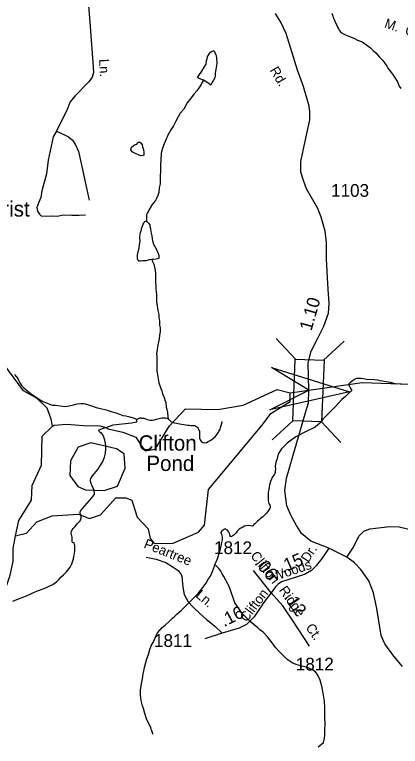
# Model space of a CAD drawing. Extents: x 2126262 to 2293712, y 749403 to 919119.
# Drawn here: x 2190252 to 2194027, y 816398 to 823569 of the extents above; entities that cross this region are included whole.
import ezdxf

# ---------------------------------------------------------------- set-up
doc = ezdxf.new("R2010")
doc.units = 0
for name, color, linetype in [('Exist Cultural Church Label', 7, 'Continuous'), ('Exist Hydrographic Creek Single Shore', 7, 'Continuous'), ('Exist Hydrographic Island Shore', 7, 'Continuous'), ('Exist Hydrographic Lake Shore', 7, 'Continuous'), ('Exist Hydrographic Misc Water Feature', 7, 'Continuous'), ('Exist Hydrographic Pond Over 1500 Sq Ft Label', 7, 'Continuous'), ('Exist Road Non-System Type 51', 7, 'Continuous'), ('Exist Road Non-System Type 51 Label', 7, 'Continuous'), ('Exist Road Secondary Mileage Hundredths English Label', 7, 'Continuous'), ('Exist Road Secondary Structure Standard Bridge Attributed CELL', 7, 'Continuous'), ('Exist Road Secondary Structure Standard Bridge CELL', 7, 'Continuous'), ('Exist Road Secondary Type 51 Attributed', 7, 'Continuous'), ('Exist Road Secondary Type 51 Label', 7, 'Continuous'), ('Exist Road Secondary Type 51 Number Label', 7, 'Continuous')]:
    doc.layers.add(name, color=color, linetype=linetype)

msp = doc.modelspace()

# ---------------------------------------------------------------- linework, layer by layer
at = {"layer": 'Exist Hydrographic Creek Single Shore'}
for points in [[(2190623.1, 819535.6), (2190610.9, 819604.3), (2190570.1, 819713.2), (2190473.5, 819808.5), (2190339.6, 819883.4), (2190096.4, 820206.6)], [(2192947.8, 819862.6), (2193130.6, 819888.5), (2193654.5, 819962.6), (2194304.5, 819942.6)], [(2189941.8, 817682.5), (2190143.8, 817883.9), (2190207.3, 818074.6), (2190239, 818210.7), (2190239, 818337.8), (2190261, 818460.2)]]:
    msp.add_lwpolyline(points, dxfattribs=at)
at = {"layer": 'Exist Hydrographic Island Shore'}
msp.add_lwpolyline([(2191127.4, 818904.6), (2191260.3, 818947.7), (2191334.3, 819123.3), (2191325.3, 819264.6), (2191250.4, 819315.3), (2190999.5, 819373), (2190875.4, 819329.6), (2190800.4, 819196.7), (2190793.4, 819052.5), (2190869.5, 818946), (2190944.3, 818911.6), (2191127.4, 818904.6)], dxfattribs=at)
at = {"layer": 'Exist Hydrographic Lake Shore'}
for points in [[(2191767.9, 819538), (2191923.8, 819706.6), (2192240.8, 819700), (2192489.7, 819740.8), (2192821.7, 819894.7), (2192947.8, 819862.6)], [(2192675.9, 819545.4), (2192757.7, 819659.8), (2192947.8, 819777.3), (2192947.8, 819862.6)], [(2190261, 818460.2), (2190368.8, 818487.5), (2190467.9, 818597.1), (2190618, 818656.3), (2190875.9, 818673.9), (2190984, 818632.3), (2191091.9, 818666.2), (2191240.9, 818833.7), (2191341, 818834.9), (2191399.9, 818810.7), (2191450.9, 818645.6), (2191560, 818528.5), (2191577, 818436.3), (2191618.8, 818386.3), (2191802, 818389), (2192051.9, 818498.7), (2192109.9, 818566.4), (2192148.9, 818916.6), (2192675.9, 819545.4)], [(2190261, 818460.2), (2190293, 818610.5), (2190416.8, 818811.3), (2190424, 818955.5), (2190513.8, 819153.7), (2190521, 819439), (2190623.1, 819535.6)], [(2190623.1, 819535.6), (2190639.3, 819544.5), (2190764.4, 819555.9), (2190925.8, 819542.2), (2191087.1, 819537.7), (2191146.4, 819521.8), (2191167.8, 819511.3)], [(2191167.8, 819511.3), (2191312.1, 819478.2), (2191437, 819426.7), (2191496, 819336.9)], [(2191496, 819336.9), (2191529.9, 819293.5), (2191628.9, 819311.1), (2191767.9, 819538)]]:
    msp.add_lwpolyline(points, dxfattribs=at)
at = {"layer": 'Exist Hydrographic Misc Water Feature'}
msp.add_line((2191447.6, 819578.5), (2191449.4, 819600.5), dxfattribs=at)
for points in [[(2193357.2, 823582.5), (2193365.4, 823554.6), (2193369.5, 823540.6), (2193379.6, 823520.7), (2193391.9, 823488.8), (2193404, 823466.9), (2193412.2, 823444.9), (2193422.2, 823431), (2193428.4, 823415.1), (2193442.5, 823399.2), (2193456.7, 823387.3), (2193470.6, 823379.4), (2193482.5, 823373.5), (2193512.9, 823361.6), (2193538.9, 823349.8), (2193578.9, 823334.1), (2193607, 823320.3), (2193647.2, 823304.6), (2193683.3, 823282.9), (2193707.3, 823263.1), (2193735.6, 823243.3), (2193759.6, 823217.5), (2193785.8, 823193.6), (2193822.1, 823151.9), (2193854.3, 823118.1), (2193894.7, 823064.4), (2193908.8, 823040.5), (2193951.1, 822984.8), (2193969.3, 822957), (2193997.6, 822909.2), (2194016.1, 822867.3), (2194030, 822845.4)], [(2192100.1, 822926), (2192074, 822937.8), (2192052.1, 822947.7), (2192042, 822951.6), (2192053.9, 822971.7), (2192083.7, 823015.9), (2192105.4, 823054), (2192125.1, 823082.1), (2192128.8, 823118.1), (2192134.9, 823136.2), (2192140.7, 823158.2), (2192148.7, 823172.3), (2192160.4, 823188.3), (2192170.4, 823200.4), (2192178.4, 823206.5), (2192186.2, 823212.5), (2192196, 823214.6), (2192204, 823212.6), (2192212.4, 823196.7), (2192218.4, 823182.8), (2192222.7, 823168.8), (2192226.6, 823140.8), (2192231.1, 823088.9), (2192221.3, 823032.8), (2192215.5, 822994.8), (2192213.9, 822968.8), (2192210.2, 822950.8), (2192198.1, 822926.7), (2192186.4, 822908.6), (2192178.4, 822892.6), (2192170.6, 822878.5), (2192152.4, 822892.4), (2192118.3, 822916.1), (2192100.1, 822926)], [(2192100.1, 822926), (2192084.3, 822899.9), (2192076.7, 822883.9), (2192058.6, 822853.8), (2192034.9, 822823.6), (2192009, 822791.4), (2191977.2, 822749.2), (2191939.9, 822704.9), (2191906.3, 822642.8), (2191872.7, 822602.6), (2191852.8, 822566.4), (2191831, 822524.2), (2191807.3, 822478.1), (2191779.6, 822439.9), (2191750, 822387.7), (2191736.3, 822347.7), (2191716.6, 822303.6), (2191698.8, 822261.4), (2191685.2, 822211.4), (2191683.8, 822141.4), (2191678.1, 822101.4), (2191678.7, 822029.4), (2191676.8, 821993.4), (2191677, 821953.4), (2191677.3, 821909.3), (2191667.6, 821871.4), (2191661.9, 821827.3), (2191654.1, 821797.2), (2191640.3, 821767.2), (2191630.5, 821747.1), (2191614.5, 821729), (2191596.9, 821706.9), (2191588.9, 821692.9), (2191565.1, 821652.7), (2191551.4, 821624.6), (2191547.2, 821618.5), (2191543.6, 821600.5), (2191543.8, 821550.6), (2191544.2, 821540.6)], [(2191446.8, 822299.7), (2191456.6, 822311.8), (2191466.7, 822321.8), (2191478.6, 822319.9), (2191490.7, 822310), (2191498.9, 822294.1), (2191502.8, 822272), (2191513, 822244.2), (2191517.3, 822218.2), (2191517.3, 822202.2), (2191517.5, 822192.2), (2191507.7, 822188.1), (2191485.5, 822186), (2191463.6, 822193.8), (2191433.4, 822207.6), (2191413.4, 822217.5), (2191403.3, 822225.4), (2191395.1, 822235.3), (2191389.2, 822245.3), (2191391, 822255.3), (2191395.1, 822269.3), (2191404.9, 822277.4), (2191420.9, 822289.5), (2191432.8, 822297.6), (2191446.8, 822299.7)], [(2191594.6, 821169.1), (2191570.6, 821164.9), (2191536.6, 821156.6), (2191504.6, 821156.4), (2191484.5, 821152.3), (2191470.6, 821152.2), (2191466.7, 821154.2), (2191462.6, 821158.1), (2191454.6, 821176), (2191454.4, 821194), (2191454.4, 821214.1), (2191469.9, 821282.2), (2191473.6, 821308.2), (2191479.4, 821352.2), (2191477.1, 821380.2), (2191480.8, 821420.2), (2191484.9, 821434.2), (2191492.5, 821460.2), (2191494.3, 821474.2), (2191502.3, 821494.3), (2191510.1, 821516.4), (2191516.1, 821526.4), (2191520.2, 821534.4), (2191526.1, 821540.5), (2191533.9, 821544.5), (2191544.2, 821540.6)], [(2191544.2, 821540.6), (2191550.1, 821538.6), (2191560.2, 821528.7), (2191574.1, 821508.8), (2191576.4, 821492.8), (2191580.3, 821472.8), (2191584.6, 821440.9), (2191594.8, 821401), (2191599.1, 821373), (2191601.4, 821351), (2191611.6, 821319.1), (2191625.6, 821295.2), (2191637.9, 821273.3), (2191643.8, 821257.4), (2191654.1, 821239.4), (2191662.3, 821207.5), (2191664.3, 821185.6), (2191664.3, 821179.6), (2191636.7, 821173.4), (2191612.7, 821169.2), (2191594.6, 821169.1)], [(2191594.6, 821169.1), (2191598.5, 821155.1), (2191614.9, 821123.2), (2191621.1, 821095.2), (2191627.4, 821065.3), (2191631.5, 821027.4), (2191631.9, 820973.3), (2191632.1, 820939.3), (2191634.4, 820911.4), (2191634.6, 820879.4), (2191640.8, 820825.5), (2191641.2, 820789.5), (2191641.4, 820749.5), (2191645.7, 820715.5), (2191654.1, 820669.6), (2191662.3, 820629.7), (2191664.3, 820605.7), (2191668.6, 820563.7), (2191671.1, 820525.8), (2191675, 820499.8), (2191675.4, 820461.8), (2191669.7, 820427.8), (2191667.8, 820391.8), (2191654.3, 820331.7), (2191648.5, 820287.7), (2191640.8, 820243.7), (2191643, 820221.7), (2191643.6, 820157.7), (2191644, 820081.7), (2191650.4, 820037.8), (2191656.5, 819999.8), (2191664.9, 819959.9), (2191681.4, 819904), (2191691.4, 819882.1), (2191699.6, 819854.2), (2191715.8, 819816.3), (2191726.1, 819784.4), (2191730.4, 819766.4), (2191736.5, 819722.5), (2191740.6, 819698.5), (2191746.8, 819672.6), (2191751.1, 819624.6), (2191755.4, 819606.7)], [(2190250.9, 820042.1), (2190264.9, 820026.1), (2190283.1, 820004.3), (2190291.1, 819988.3), (2190303.4, 819960.5), (2190323.5, 819930.6), (2190343.6, 819910.8), (2190385.8, 819877), (2190414.1, 819853.3), (2190452.1, 819825.5), (2190494.3, 819797.8), (2190528.6, 819778.1), (2190564.6, 819764.3), (2190594.6, 819750.5), (2190622.9, 819742.7), (2190650.8, 819741), (2190696.9, 819735.3), (2190746.9, 819729.6), (2190800.7, 819739.9), (2190840.6, 819748.3), (2190864.6, 819754.4), (2190898.7, 819756.7), (2190930.7, 819758.9), (2190966.5, 819747.2), (2191012.7, 819731.5), (2191048.8, 819719.7), (2191092.9, 819708), (2191148.8, 819696.4), (2191197, 819680.7), (2191241.1, 819665), (2191279, 819653.4), (2191309.4, 819641.5), (2191341.4, 819637.8), (2191379.3, 819626), (2191413.4, 819616.3), (2191437.3, 819608.5), (2191449.4, 819600.5)], [(2193518.4, 819942.8), (2193522.3, 819950.8), (2193534.4, 819964.8), (2193562.1, 819987), (2193576, 819993.2), (2193586.1, 819999.2), (2193601.9, 820005.4), (2193619.9, 820007.5), (2193643.9, 820007.6), (2193665.8, 820003.8), (2193696.2, 819998), (2193770, 819994.5), (2193804.1, 819988.7), (2193830.1, 819982.9), (2193928.1, 819967.6), (2193960.1, 819957.9), (2193992.1, 819952.1), (2194036.2, 819954.4)], [(2193518.4, 819942.8), (2193536.7, 819912.9), (2193550.8, 819885.1), (2193519, 819854.8), (2193489.3, 819826.6), (2193455.3, 819798.3), (2193389.8, 819726), (2193324.4, 819661.6), (2193288.6, 819625.3), (2193272.8, 819607.2), (2193268.9, 819603.2), (2193260.9, 819589.1)], [(2190833.9, 818391.4), (2190823.8, 818393.3), (2190817.9, 818397.3), (2190813.8, 818403.2), (2190815.6, 818435.2), (2190815.4, 818447.2), (2190811.3, 818461.2), (2190809.3, 818467.1), (2190807, 818491.1), (2190809.1, 818503.1), (2190814.8, 818521.2), (2190824.9, 818533.3), (2190840.8, 818549.3), (2190864.6, 818577.5), (2190880.4, 818593.7), (2190892.3, 818609.7), (2190900.3, 818623.7), (2190904, 818635.7), (2190904, 818653.8), (2190901.7, 818667.8), (2190897.8, 818673.7), (2190891.9, 818683.6), (2190891.9, 818693.6), (2190895.6, 818701.7), (2190917.5, 818727.8), (2190963.1, 818782.1), (2191006.9, 818834.4), (2191026.6, 818858.5), (2191032.6, 818868.6), (2191034.4, 818882.6), (2191030.3, 818900.5), (2191024.2, 818922.5), (2191009.8, 818952.4), (2191005.9, 818964.3), (2190995.7, 818994.3), (2190995.7, 819010.3), (2190999.3, 819024.3), (2191015.3, 819048.4), (2191035, 819070.5), (2191066.8, 819112.7), (2191090.6, 819146.9), (2191114.4, 819189), (2191132, 819231.2), (2191141.7, 819271.2), (2191145.3, 819315.2), (2191143.1, 819343.2), (2191141, 819365.2), (2191134.9, 819399.1), (2191126.7, 819427), (2191114.6, 819451), (2191104.3, 819462.9), (2191090.4, 819474.8), (2191080.3, 819482.7), (2191076.4, 819488.7), (2191078.1, 819498.7), (2191088.1, 819504.8), (2191112.1, 819512.9), (2191153.8, 819527.2), (2191215.9, 819547.7), (2191395.3, 819570), (2191447.6, 819578.5)], [(2191449.4, 819600.5), (2191451.3, 819604.5), (2191457.4, 819608.6), (2191477.3, 819616.7), (2191487.4, 819616.8), (2191493.3, 819614.9), (2191517.3, 819615), (2191543.4, 819605.2), (2191559.3, 819599.3), (2191577.4, 819595.4), (2191601.4, 819593.6), (2191621.3, 819597.7), (2191641.4, 819603.8), (2191665.4, 819610), (2191691.4, 819616.2), (2191709.4, 819618.3), (2191725.4, 819618.4), (2191737.3, 819614.6), (2191747.4, 819612.6), (2191755.4, 819606.7)], [(2191755.4, 819606.7), (2191771.4, 819592.8), (2191779.6, 819580.8)], [(2191779.6, 819580.8), (2191783.9, 819578.9), (2191815.9, 819568.9), (2191885.4, 819556.5), (2191926.8, 819548.5), (2191945.7, 819544.7), (2191959.6, 819544.7), (2191975.6, 819542.8), (2192001.6, 819543), (2192015.6, 819541.1), (2192023.6, 819537.1), (2192035.7, 819529.2), (2192043.7, 819521.3), (2192049.8, 819511.4), (2192055.8, 819495.4), (2192059.9, 819485.4), (2192060.1, 819459.5), (2192060.3, 819431.5), (2192062.3, 819417.4), (2192066.6, 819401.6), (2192074.6, 819391.5), (2192080.6, 819381.6), (2192094.5, 819375.7), (2192112.6, 819373.8), (2192128.6, 819375.9), (2192146.6, 819386), (2192166.5, 819396.2), (2192180.4, 819404.3), (2192200.3, 819420.4), (2192214.3, 819432.5), (2192234.2, 819456.7), (2192245.9, 819476.7), (2192251.8, 819486.7), (2192261.9, 819504.8), (2192267.6, 819522.8), (2192273.5, 819540.9), (2192281.3, 819564.9), (2192283.2, 819582.9)], [(2193260.9, 819589.1), (2193241.8, 819567), (2193192.4, 819526.7), (2193097.4, 819480.1), (2193003.1, 819431.6), (2192920.1, 819369.2), (2192862.9, 819313), (2192835.2, 819268.8), (2192823.3, 819236.7), (2192817.5, 819208.7), (2192809.8, 819180.7), (2192802.2, 819146.7), (2192804.4, 819114.6), (2192802.4, 819100.6), (2192800.5, 819080.6), (2192790.7, 819058.6), (2192776.9, 819038.5), (2192766.9, 819016.4), (2192757.1, 818994.3), (2192747.4, 818960.3), (2192743.5, 818938.3), (2192739.6, 818914.3), (2192733.9, 818890.2), (2192731.8, 818872.2), (2192734.1, 818844.3), (2192734.3, 818822.3), (2192734.3, 818804.3), (2192740.7, 818778.4), (2192748.6, 818762.4), (2192752.8, 818744.4), (2192752.8, 818736.4), (2192750.9, 818730.4), (2192737.2, 818708.3), (2192727.1, 818696.3), (2192715.4, 818682.1), (2192699.4, 818666.1), (2192679.5, 818645.9), (2192659.7, 818629.8), (2192643.7, 818617.7), (2192629.9, 818603.6), (2192615.8, 818591.5), (2192604.1, 818579.5), (2192594, 818571.4), (2192582.1, 818559.3), (2192572.1, 818557.2), (2192560, 818559.2), (2192536, 818562.9), (2192518.2, 818560.8), (2192500.1, 818554.7), (2192484.3, 818546.6), (2192464.2, 818536.5), (2192450.3, 818526.4), (2192430.6, 818506.2), (2192420.6, 818492.2), (2192408.7, 818480.2), (2192402.9, 818474.1), (2192388.8, 818462), (2192380.8, 818458), (2192372.8, 818453.9), (2192366.8, 818451.8), (2192362.7, 818455.9), (2192360.9, 818461.9), (2192358.8, 818471.7), (2192354.5, 818485.8), (2192346.5, 818495.7), (2192340.6, 818507.6), (2192334.6, 818515.6), (2192326.2, 818521.6), (2192320.3, 818525.5), (2192314.3, 818525.5), (2192306.4, 818525.4), (2192296.5, 818521.3), (2192282.6, 818513.3), (2192280.5, 818509.3), (2192268.6, 818495.1)], [(2192212.8, 818178.9), (2192222.7, 818205), (2192240.3, 818247.1), (2192250.2, 818281.1), (2192263.9, 818321.2), (2192273.5, 818361.3), (2192281.3, 818397.3), (2192285, 818423.3), (2192285, 818447.2), (2192280.9, 818475.3), (2192268.6, 818495.1)], [(2190233.9, 817821.4), (2190289.9, 817843.8), (2190367.6, 817874.3), (2190375.6, 817876.4), (2190423.4, 817898.7), (2190453.3, 817912.9), (2190487.1, 817925.1), (2190521.2, 817937.4), (2190562.8, 817953.6), (2190590.9, 817967.8), (2190624.5, 817984.1), (2190640.5, 817994.1), (2190660.6, 818010.2), (2190686.4, 818036.4), (2190704.1, 818054.6), (2190730.1, 818078.8), (2190755.7, 818104.9), (2190783.6, 818139.1), (2190795.3, 818155.2), (2190811.3, 818185.2), (2190821.2, 818215.3), (2190826.9, 818237.4), (2190832.8, 818259.4), (2190838.6, 818285.5), (2190840.4, 818317.4), (2190842.1, 818341.4), (2190842.1, 818367.4), (2190833.9, 818391.4)], [(2191606.3, 816515.2), (2191604.3, 816521.2), (2191590.1, 816561.1), (2191586, 816573.1), (2191584.2, 816579.1), (2191579.9, 816597.1), (2191559.6, 816632.8), (2191543.4, 816666.7), (2191525.1, 816720.6), (2191512.8, 816770.5), (2191504.6, 816794.4), (2191490, 816848.3), (2191483.9, 816898.3), (2191485.5, 816948.3), (2191491.3, 816990.3), (2191496.8, 817028.3), (2191502.8, 817060.4), (2191510.3, 817108.4), (2191527.8, 817184.5), (2191545.4, 817254.6), (2191561, 817298.7), (2191574.9, 817346.7), (2191588.7, 817382.9), (2191610.4, 817421), (2191629.9, 817467.1), (2191651.6, 817509.2), (2191695.3, 817561.5), (2191727.1, 817587.8), (2191768.9, 817626), (2191794.5, 817650.2), (2191820.4, 817674.3), (2191840.3, 817692.5), (2191862, 817712.6), (2191884.1, 817732.7), (2191907.9, 817754.9), (2191983.4, 817829.4), (2192013.1, 817859.6), (2192046.8, 817895.8), (2192094.3, 817954.1), (2192124.1, 817994.3), (2192149.9, 818038.5), (2192167.5, 818066.6), (2192187.4, 818110.7), (2192206.9, 818164.8), (2192212.8, 818178.9)], [(2193222.7, 816394.4), (2193256.6, 816420.6), (2193274.4, 816436.7), (2193282.4, 816462.7), (2193288.1, 816504.8), (2193287.5, 816556.8), (2193291, 816622.7), (2193286.9, 816676.7), (2193288.1, 816776.7), (2193283.6, 816840.6), (2193267, 816938.5), (2193258.6, 816986.5), (2193240.4, 817048.3), (2193219.9, 817096.1), (2193195.9, 817127.9), (2193159.6, 817151.7), (2193109.3, 817173.3), (2193063.4, 817185), (2193017.3, 817196.7), (2192973.2, 817214.4), (2192929.1, 817244), (2192890.8, 817277.8), (2192842.6, 817323.5), (2192806.3, 817367.2), (2192771.8, 817411), (2192725.7, 817470.6), (2192683.2, 817516.3), (2192653.1, 817540.1), (2192630.7, 817559.9), (2192594.9, 817587.7), (2192556.5, 817621.4), (2192516.3, 817661.1), (2192490.1, 817691), (2192457.9, 817728.7), (2192431.6, 817768.5), (2192407.2, 817804.3), (2192391, 817852.2), (2192372.6, 817908.1), (2192352.3, 817963.9), (2192340.2, 817985.8), (2192317.8, 818027.7), (2192299.6, 818063.5), (2192283.4, 818089.4), (2192269.4, 818113.3), (2192249.1, 818141.2), (2192233.1, 818157), (2192220.8, 818168.9), (2192212.8, 818178.9)]]:
    msp.add_lwpolyline(points, dxfattribs=at)
at = {"layer": 'Exist Road Non-System Type 51'}
for points in [[(2190957.4, 824408.4), (2190955.3, 824237.4), (2190953.9, 824068.4), (2190965, 823783.6), (2190990.2, 823452.7), (2191021.6, 823058.2), (2191022.9, 823002.4), (2191011.8, 822954.9), (2190976.9, 822910.2), (2190840.9, 822771.3), (2190796.2, 822715.4), (2190758.6, 822621.9), (2190702.1, 822509.5), (2190661.6, 822427.1)], [(2190661.6, 822427.1), (2190630.9, 822371), (2190610, 822280.2), (2190580.7, 822142), (2190565.4, 822007.9), (2190519.4, 821841.2), (2190508.2, 821777), (2190488.7, 821730.9), (2190470.5, 821679.2), (2190476.1, 821644.3), (2190494.2, 821615), (2190511, 821598.2), (2190561.2, 821592.7), (2190608.6, 821598.2), (2190672.8, 821592.7), (2190725.8, 821608), (2190812.3, 821605.2), (2190882.1, 821602.4), (2190946.3, 821608)], [(2190661.6, 822427.1), (2190739, 822391.5), (2190779.5, 822370.5), (2190817.2, 822338.4), (2190849.3, 822292.3), (2190878.6, 822226.7), (2190909.9, 822080.8), (2190944.8, 821913.2), (2190981.1, 821749.9)], [(2193503.4, 818251.1), (2193568.5, 818348.6), (2193621.6, 818458.9), (2193669, 818506.4), (2193727.6, 818530.1), (2193922.9, 818553.9), (2194015.7, 818549), (2194219.4, 818501.5)], [(2191538.2, 818253.7), (2191637.7, 818232.5), (2191730.9, 818198.6), (2191794.4, 818160.4), (2191851.5, 818122.3), (2191882.6, 818082.1), (2191889.1, 818062.4), (2191891.8, 818027), (2191898.1, 817957.1), (2191910.8, 817885), (2191951, 817815.1), (2192006.1, 817755.8), (2192065.3, 817698.6), (2192128.9, 817641.4), (2192209.3, 817577.8), (2192283.3, 817505.9)]]:
    msp.add_lwpolyline(points, dxfattribs=at)
at = {"layer": 'Exist Road Secondary Structure Standard Bridge Attributed CELL'}
msp.add_lwpolyline([(2192766.4, 820110.2), (2193530.3, 819872.5), (2192749.9, 819696.4), (2193130.6, 819888.5)], close=True, dxfattribs=at)
at = {"layer": 'Exist Road Secondary Structure Standard Bridge CELL'}
for p, q in [((2192999.6, 820192.7), (2192812.4, 820395.5)), ((2193275.4, 820181.7), (2193478.1, 820368.9)), ((2192771.4, 819401.7), (2192974.2, 819588.9)), ((2193443.5, 819374.8), (2193256.3, 819577.6))]:
    msp.add_line(p, q, dxfattribs=at)
msp.add_lwpolyline([(2192974.2, 819588.9), (2192998.3, 820192.8), (2193280.4, 820181.5), (2193256.3, 819577.6)], close=True, dxfattribs=at)
at = {"layer": 'Exist Road Secondary Type 51 Attributed'}
msp.add_line((2192763.3, 817903.6), (2192591.1, 818120.1), dxfattribs=at)
for points in [[(2193130.6, 819888.5), (2193123.3, 820155.1), (2193152.6, 820272.4), (2193222.4, 820405.1), (2193277.5, 820517.5), (2193324.9, 820641.8), (2193330.5, 820738.1), (2193321.5, 820877), (2193313.1, 820988.7), (2193304.7, 821175.9), (2193302.6, 821334.3), (2193290.1, 821446), (2193252.4, 821585.7), (2193220.3, 821669.4), (2193108, 821862.8), (2193077.3, 821942.4), (2193053.6, 822026.2), (2193053.6, 822130.9), (2193074.5, 822238.4), (2193139.4, 822538), (2193139.4, 822616.2), (2193133.8, 822670.6), (2193078.7, 822865.4), (2193018.7, 823026), (2192907.8, 823382.7), (2192859, 823487.5), (2192806, 823579.6)], [(2193327.3, 818339.5), (2193150.9, 818409.7), (2193060.1, 818484.4), (2193009.9, 818561.6), (2192959.2, 818656.1), (2192914.6, 818756.6), (2192895, 818904.7), (2192911.8, 819024.7), (2193100.3, 819678.3), (2193128.2, 819763.5), (2193130.6, 819888.5)], [(2193327.3, 818339.5), (2193261, 818243.5), (2193236.5, 818208.8), (2193216.9, 818187.8), (2193205, 818170.1), (2193156.1, 818119.9), (2193095.5, 818085.1), (2193006.7, 818056.8), (2192865, 818009.6), (2192830.8, 817987.4), (2192805.8, 817960.2), (2192763.3, 817903.6)], [(2194048.2, 817180.7), (2193963.8, 817282), (2193874.5, 817402.1), (2193839.6, 817485.8), (2193797.1, 817749.1), (2193765, 817901.3), (2193718.9, 818021.4), (2193641.5, 818132.4), (2193577.3, 818195.2), (2193503.4, 818251.1), (2193327.3, 818339.5)], [(2192763.3, 817903.6), (2192686, 817803.1), (2192596.7, 817667.6), (2192520.6, 817592.9), (2192449.5, 817556.6), (2192283.3, 817505.9), (2192112.5, 817452.4)], [(2193137.3, 817380.6), (2192976.2, 817625.7), (2192875.7, 817775.2), (2192763.3, 817903.6)]]:
    msp.add_lwpolyline(points, dxfattribs=at)

# ---------------------------------------------------------------- texts
at = {"layer": 'Exist Cultural Church Label'}
msp.add_text('United Ch. of Christ', height=150, dxfattribs=at).set_placement((2188649, 821589.9))
at = {"layer": 'Exist Hydrographic Pond Over 1500 Sq Ft Label'}
for s, p in [('Clifton', (2191465, 819296.1)), ('Pond', (2191541.4, 819096.9))]:
    msp.add_text(s, height=150, dxfattribs=at).set_placement(p)
at = {"layer": 'Exist Road Non-System Type 51 Label'}
for s, rotation, p in [('Ln.', 272.89943, (2191078.3, 823132.4)), ('Peartree', 338.18384, (2191509.2, 818347.1)), ('Dr.', 57.00609, (2193125.5, 818193.1)), ('Clifton', 308.76347, (2192554.6, 818264.2)), ('Woods', 18.38002, (2192791.8, 818016.6)), ('Ln.', 319.37749, (2192016.6, 817868.4)), ('Clifton', 52.78587, (2192522.5, 817609.2)), ('Ridge', 305.26647, (2192834.9, 817928.9)), ('Ct.', 305.26647, (2193095, 817561.1))]:
    msp.add_text(s, height=95, rotation=rotation, dxfattribs=at).set_placement(p)
at = {"layer": 'Exist Road Secondary Mileage Hundredths English Label'}
for s, rotation, p in [('1.10', 73.90565, (2193156, 820463.3)), ('.15', 23.08811, (2192874.3, 818092.8)), ('.06', 310.21218, (2192593.1, 818190.9)), ('.12', 303.91382, (2192883.1, 817857.6)), ('.16', 27.03255, (2192301.1, 817565))]:
    msp.add_text(s, height=125, rotation=rotation, dxfattribs=at).set_placement(p)
at = {"layer": 'Exist Road Secondary Type 51 Label'}
for s, rotation, p in [('M.  C.  Wilder', 341.69066, (2193863.8, 823444.7)), ('Rd.', 300.43841, (2192745.5, 823025.4))]:
    msp.add_text(s, height=95, rotation=rotation, dxfattribs=at).set_placement(p)
at = {"layer": 'Exist Road Secondary Type 51 Number Label'}
for s, p in [('1103', (2193348.5, 821783.4)), ('1812', (2192203.4, 818282.2)), ('1811', (2191616.1, 817372.7)), ('1812', (2193003.2, 817141.5))]:
    msp.add_text(s, height=125, dxfattribs=at).set_placement(p)

doc.saveas('drawing.dxf')
